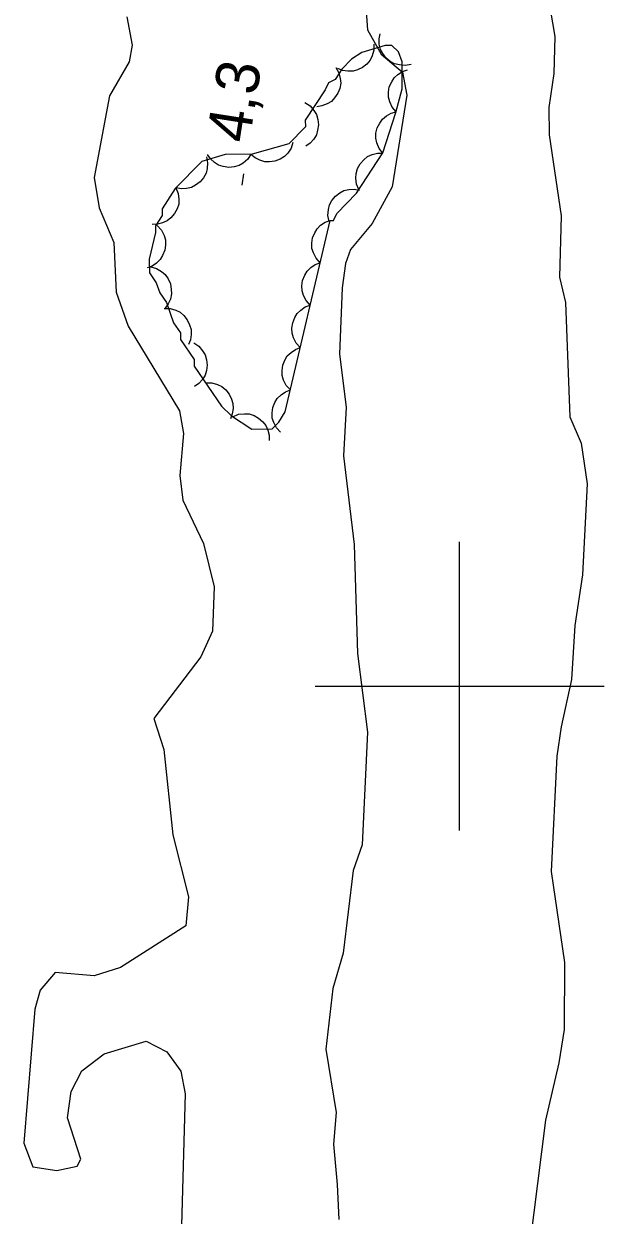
# Model space of a CAD drawing. Extents: x 282461 to 284471, y 5554090 to 5557646.
# Drawn here: x 283369.8 to 283410, y 5556563.4 to 5556645.9 of the extents above; entities that cross this region are included whole.
import ezdxf

# ---------------------------------------------------------------- set-up
doc = ezdxf.new("R2010")
doc.units = 0
for name, color, linetype in [('Niveau 2', 7, 'Continuous'), ('Niveau 3', 7, 'Continuous'), ('Niveau 44', 7, 'Continuous'), ('Niveau 61', 7, 'Continuous')]:
    doc.layers.add(name, color=color, linetype=linetype)

msp = doc.modelspace()

# ---------------------------------------------------------------- linework, layer by layer
at = {"layer": 'Niveau 2'}
for points in [[(283405.77, 5556649.75), (283406.58, 5556644.99), (283406.51, 5556642.43), (283406.17, 5556640.08), (283406.2, 5556638.19), (283407.03, 5556632.58), (283406.92, 5556628.32), (283407.33, 5556626.56), (283407.63, 5556618.64)], [(283393.45, 5556647.71), (283393.62, 5556645.45), (283394.56, 5556643.77), (283396.05, 5556642.52), (283396.34, 5556640.93), (283395.34, 5556634.57), (283393.94, 5556632.05), (283392.45, 5556630.23), (283392.09, 5556629.26), (283391.88, 5556627.58), (283391.69, 5556622.99), (283392.14, 5556619.32), (283391.96, 5556615.94), (283392.71, 5556609.82), (283392.93, 5556602.26), (283393.63, 5556596.82), (283393.26, 5556589.01), (283392.64, 5556587.24), (283391.94, 5556581.5), (283391.23, 5556579.05), (283390.74, 5556574.85), (283391.46, 5556570.47), (283391.27, 5556568.27), (283391.52, 5556565.48), (283391.64, 5556563.06)], [(283376.96, 5556646.35), (283377.33, 5556644.4), (283377.14, 5556643.24), (283375.76, 5556640.88), (283374.71, 5556635.22), (283375.05, 5556633.12)], [(283375.05, 5556633.12), (283376.06, 5556630.73), (283376.23, 5556627.28), (283377.06, 5556624.94), (283380.62, 5556619.06), (283380.88, 5556617.49), (283380.63, 5556614.59), (283380.84, 5556612.87), (283382.28, 5556609.88), (283383, 5556606.88), (283382.9, 5556603.8), (283382.09, 5556602.04), (283378.84, 5556597.75), (283379.53, 5556595.62), (283380.15, 5556589.69), (283381.23, 5556585.41), (283381.05, 5556583.39), (283376.52, 5556580.51), (283374.71, 5556579.93), (283372, 5556580.17), (283370.98, 5556578.95), (283370.61, 5556577.63), (283369.84, 5556568.35), (283370.46, 5556566.7), (283372.12, 5556566.45), (283373.53, 5556566.75), (283373.78, 5556567.23), (283372.86, 5556570.11), (283373.11, 5556571.93), (283373.86, 5556573.36), (283375.4, 5556574.53), (283378.3, 5556575.41), (283379.73, 5556574.67), (283380.71, 5556573.33), (283381, 5556571.76), (283380.71, 5556560.99)], [(283407.63, 5556618.64), (283408.4, 5556616.82), (283408.82, 5556614), (283408.51, 5556607.71), (283407.98, 5556604.21), (283407.74, 5556600.47), (283407.03, 5556597.17), (283406.73, 5556595.14), (283406.34, 5556587.17), (283407.26, 5556580.85), (283407.24, 5556576.23), (283406.87, 5556573.9), (283405.93, 5556569.93), (283404.59, 5556559.17)]]:
    msp.add_lwpolyline(points, dxfattribs=at)
at = {"layer": 'Niveau 3'}
msp.add_line((283384.95, 5556634.7), (283385.07, 5556635.49), dxfattribs=at)
at = {"layer": 'Niveau 44'}
for points in [[(283396.64, 5556643.06), (283396.23, 5556642.98), (283395.83, 5556643.02), (283395.5, 5556643.09), (283395.19, 5556643.27), (283394.91, 5556643.5), (283394.68, 5556643.82), (283394.52, 5556644.1), (283394.44, 5556644.45), (283394.42, 5556644.82), (283394.49, 5556645.17)], [(283391.03, 5556632.26), (283391.26, 5556632.26), (283391.49, 5556632.73), (283392.86, 5556634.14), (283394.69, 5556636.94), (283395.59, 5556639.74), (283396.03, 5556641.37), (283396.01, 5556643.23), (283395.77, 5556643.92), (283395.3, 5556644.38), (283394.84, 5556644.38), (283393.22, 5556643.89), (283392.52, 5556643.42), (283391.84, 5556642.72), (283391.38, 5556642.01), (283390.92, 5556641.78), (283390.69, 5556641.31), (283389.32, 5556639.2), (283389.33, 5556638.74), (283388.18, 5556637.57), (283385.63, 5556636.84), (283383.78, 5556636.82), (283382.16, 5556636.34), (283380.32, 5556634.46), (283379.41, 5556633.05), (283379.41, 5556632.59), (283378.96, 5556631.89), (283378.96, 5556631.42), (283378.52, 5556629.56), (283378.53, 5556628.63), (283379, 5556627.94), (283379.24, 5556627.25), (283379.72, 5556626.56), (283380.2, 5556625.17), (283380.67, 5556624.48), (283380.68, 5556624.01), (283381.62, 5556622.63), (283381.63, 5556622.17), (283383.52, 5556619.4), (283384.22, 5556618.72), (283385.62, 5556617.8), (283387.02, 5556617.82), (283387.48, 5556618.29), (283387.93, 5556618.99), (283391.03, 5556632.26)], [(283394.07, 5556644.46), (283394.06, 5556644.04), (283393.94, 5556643.65), (283393.8, 5556643.35), (283393.57, 5556643.08), (283393.28, 5556642.85), (283392.93, 5556642.69), (283392.62, 5556642.59), (283392.27, 5556642.58), (283391.9, 5556642.64), (283391.56, 5556642.78)], [(283391.44, 5556642.84), (283391.65, 5556642.48), (283391.74, 5556642.08), (283391.77, 5556641.75), (283391.7, 5556641.4), (283391.57, 5556641.06), (283391.34, 5556640.74), (283391.13, 5556640.5), (283390.82, 5556640.32), (283390.47, 5556640.18), (283390.11, 5556640.13)], [(283395.6, 5556639.78), (283395.33, 5556640.1), (283395.16, 5556640.47), (283395.07, 5556640.79), (283395.07, 5556641.14), (283395.13, 5556641.51), (283395.3, 5556641.86), (283395.46, 5556642.14), (283395.73, 5556642.37), (283396.04, 5556642.57), (283396.39, 5556642.69)], [(283389.29, 5556640.41), (283389.65, 5556640.18), (283389.91, 5556639.87), (283390.09, 5556639.59), (283390.19, 5556639.25), (283390.23, 5556638.88), (283390.17, 5556638.5), (283390.09, 5556638.18), (283389.9, 5556637.88), (283389.65, 5556637.6), (283389.36, 5556637.39)], [(283394.68, 5556636.91), (283394.42, 5556637.24), (283394.27, 5556637.62), (283394.19, 5556637.94), (283394.21, 5556638.3), (283394.3, 5556638.66), (283394.47, 5556639), (283394.65, 5556639.27), (283394.93, 5556639.49), (283395.26, 5556639.68), (283395.6, 5556639.78)], [(283388.46, 5556637.65), (283388.33, 5556637.25), (283388.1, 5556636.92), (283387.87, 5556636.67), (283387.57, 5556636.49), (283387.22, 5556636.36), (283386.84, 5556636.32), (283386.51, 5556636.31), (283386.17, 5556636.42), (283385.84, 5556636.59), (283385.56, 5556636.82)], [(283385.56, 5556636.84), (283385.33, 5556636.49), (283385.01, 5556636.23), (283384.73, 5556636.05), (283384.39, 5556635.96), (283384.02, 5556635.92), (283383.64, 5556635.98), (283383.32, 5556636.07), (283383.03, 5556636.26), (283382.75, 5556636.51), (283382.54, 5556636.81)], [(283393.02, 5556634.39), (283392.86, 5556634.77), (283392.82, 5556635.18), (283392.83, 5556635.51), (283392.94, 5556635.85), (283393.11, 5556636.18), (283393.38, 5556636.46), (283393.62, 5556636.67), (283393.95, 5556636.82), (283394.31, 5556636.91), (283394.67, 5556636.91)], [(283382.48, 5556636.66), (283382.56, 5556636.25), (283382.52, 5556635.85), (283382.45, 5556635.52), (283382.27, 5556635.21), (283382.04, 5556634.93), (283381.73, 5556634.7), (283381.44, 5556634.54), (283381.1, 5556634.46), (283380.72, 5556634.44), (283380.37, 5556634.51)], [(283380.36, 5556634.52), (283380.52, 5556634.13), (283380.57, 5556633.72), (283380.56, 5556633.39), (283380.45, 5556633.06), (283380.27, 5556632.73), (283380.01, 5556632.44), (283379.77, 5556632.23), (283379.44, 5556632.08), (283379.08, 5556631.99), (283378.72, 5556631.98)], [(283390.97, 5556632.19), (283390.88, 5556632.6), (283390.92, 5556633.01), (283390.99, 5556633.33), (283391.16, 5556633.64), (283391.4, 5556633.93), (283391.71, 5556634.16), (283391.99, 5556634.32), (283392.34, 5556634.4), (283392.71, 5556634.42), (283393.07, 5556634.35)], [(283379.07, 5556631.9), (283379.36, 5556631.59), (283379.54, 5556631.22), (283379.64, 5556630.91), (283379.65, 5556630.55), (283379.59, 5556630.19), (283379.44, 5556629.83), (283379.28, 5556629.54), (283379.03, 5556629.3), (283378.72, 5556629.09), (283378.38, 5556628.97)], [(283390.34, 5556629.32), (283390.06, 5556629.63), (283389.88, 5556630), (283389.78, 5556630.32), (283389.77, 5556630.67), (283389.82, 5556631.04), (283389.97, 5556631.39), (283390.13, 5556631.68), (283390.38, 5556631.92), (283390.69, 5556632.13), (283391.03, 5556632.26)], [(283378.62, 5556629.03), (283379.03, 5556628.92), (283379.37, 5556628.71), (283379.63, 5556628.5), (283379.83, 5556628.2), (283379.98, 5556627.86), (283380.04, 5556627.48), (283380.06, 5556627.16), (283379.98, 5556626.81), (283379.83, 5556626.47), (283379.61, 5556626.18)], [(283389.66, 5556626.39), (283389.37, 5556626.7), (283389.19, 5556627.06), (283389.09, 5556627.38), (283389.08, 5556627.73), (283389.13, 5556628.1), (283389.28, 5556628.46), (283389.44, 5556628.74), (283389.7, 5556628.99), (283390.01, 5556629.19), (283390.34, 5556629.32)], [(283379.54, 5556626.15), (283379.96, 5556626.15), (283380.35, 5556626.03), (283380.65, 5556625.89), (283380.92, 5556625.66), (283381.15, 5556625.37), (283381.31, 5556625.02), (283381.42, 5556624.71), (283381.42, 5556624.36), (283381.37, 5556623.99), (283381.23, 5556623.65)], [(283388.97, 5556623.45), (283388.69, 5556623.76), (283388.51, 5556624.13), (283388.4, 5556624.44), (283388.39, 5556624.8), (283388.45, 5556625.16), (283388.6, 5556625.52), (283388.75, 5556625.81), (283389.01, 5556626.05), (283389.32, 5556626.26), (283389.66, 5556626.39)], [(283381.6, 5556623.77), (283381.95, 5556623.54), (283382.21, 5556623.23), (283382.39, 5556622.95), (283382.49, 5556622.61), (283382.53, 5556622.24), (283382.47, 5556621.86), (283382.39, 5556621.54), (283382.2, 5556621.24), (283381.96, 5556620.96), (283381.66, 5556620.76)], [(283388.29, 5556620.52), (283388, 5556620.82), (283387.82, 5556621.19), (283387.72, 5556621.51), (283387.71, 5556621.86), (283387.76, 5556622.23), (283387.91, 5556622.58), (283388.07, 5556622.87), (283388.33, 5556623.11), (283388.63, 5556623.32), (283388.97, 5556623.45)], [(283382.43, 5556621), (283382.85, 5556621), (283383.24, 5556620.89), (283383.54, 5556620.75), (283383.81, 5556620.52), (283384.04, 5556620.23), (283384.2, 5556619.88), (283384.31, 5556619.57), (283384.32, 5556619.22), (283384.26, 5556618.85), (283384.13, 5556618.51)], [(283387.6, 5556617.58), (283387.32, 5556617.89), (283387.14, 5556618.25), (283387.03, 5556618.57), (283387.02, 5556618.92), (283387.08, 5556619.29), (283387.22, 5556619.65), (283387.38, 5556619.93), (283387.64, 5556620.18), (283387.95, 5556620.39), (283388.29, 5556620.52)], [(283384.3, 5556618.66), (283384.69, 5556618.83), (283385.1, 5556618.87), (283385.43, 5556618.86), (283385.77, 5556618.74), (283386.09, 5556618.57), (283386.37, 5556618.3), (283386.59, 5556618.06), (283386.73, 5556617.73), (283386.82, 5556617.37), (283386.82, 5556617.01)]]:
    msp.add_lwpolyline(points, dxfattribs=at)
at = {"layer": 'Niveau 61'}
for points in [[(283400, 5556590), (283400, 5556610)], [(283390, 5556600), (283410, 5556600)]]:
    msp.add_lwpolyline(points, dxfattribs=at)

# ---------------------------------------------------------------- texts
at = {"layer": 'Niveau 3'}
msp.add_text('4,3  ', height=3, rotation=81.09575, dxfattribs=at).set_placement((283385.43, 5556637.54))

doc.saveas('drawing.dxf')
